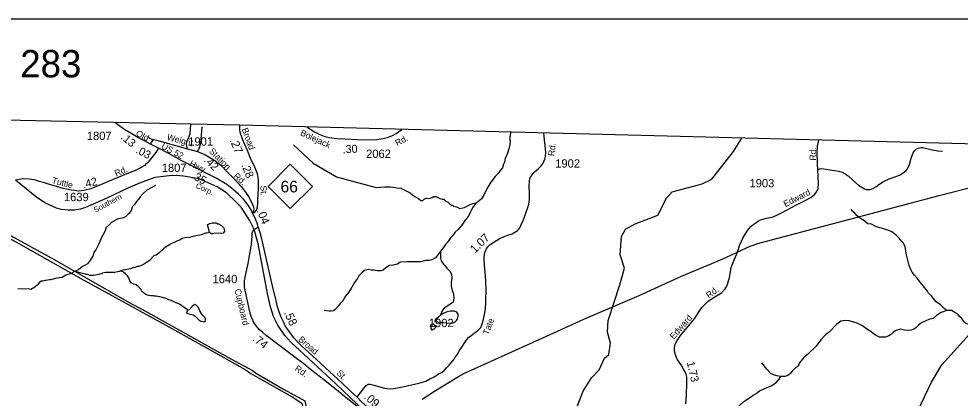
# Model space of a CAD drawing. Extents: x 1547597 to 1699558, y 810033 to 920809.
# Drawn here: x 1610318 to 1624425, y 912139 to 917817 of the extents above; entities that cross this region are included whole.
import ezdxf

# ---------------------------------------------------------------- set-up
doc = ezdxf.new("R2010")
doc.units = 0
for name, color, linetype in [('Exist Boundary Political CountyLine', 7, 'Continuous'), ('Exist Hydrographic Creek Single Shore', 7, 'Continuous'), ('Exist Hydrographic Misc Water Feature', 7, 'Continuous'), ('Exist Railroad Mainline', 7, 'Continuous'), ('Exist Railroad Mainline Label', 7, 'Continuous'), ('Exist Road Non-System Type 51', 7, 'Continuous'), ('Exist Road Primary NC Attributed', 7, 'Continuous'), ('Exist Road Primary NC Label', 7, 'Continuous'), ('Exist Road Primary NC Service Mileage Hundredths English Label', 7, 'Continuous'), ('Exist Road Primary NC Shield CELL', 7, 'Continuous'), ('Exist Road Primary NC Shield Number Label', 7, 'Continuous'), ('Exist Road Secondary Mileage Hundredths English Label', 7, 'Continuous'), ('Exist Road Secondary Structure Standard Bridge Number Label', 7, 'Continuous'), ('Exist Road Secondary Type 51 Attributed', 7, 'Continuous'), ('Exist Road Secondary Type 51 Label', 7, 'Continuous'), ('Exist Road Secondary Type 51 Number Label', 7, 'Continuous'), ('Exist Utilities Electrical Transmission Line', 7, 'Continuous'), ('Map Preparation Inset Cut Line', 7, 'Continuous')]:
    doc.layers.add(name, color=color, linetype=linetype)

msp = doc.modelspace()

# ---------------------------------------------------------------- linework, layer by layer
at = {"layer": 'Exist Boundary Political CountyLine'}
msp.add_lwpolyline([(1645452, 915409), (1613629, 916224), (1612894, 916243), (1609408, 916317), (1604567, 916436), (1604121, 916447), (1597984, 916598), (1592972, 916723), (1585567, 916910), (1571996, 917227)], dxfattribs=at)
at = {"layer": 'Exist Hydrographic Creek Single Shore'}
for points in [[(1618900, 912445), (1619015, 912564), (1619093, 912736), (1619160, 912794), (1619187, 912961), (1619140, 913129), (1619150, 913303), (1619324, 913835), (1619394, 914086), (1619330, 914284), (1619350, 914560), (1619410, 914667), (1619553, 914749), (1619896, 914877), (1620025, 915134), (1620109, 915227), (1620561, 915346), (1620704, 915419), (1621026, 915829), (1621152, 916031)], [(1623997, 912378), (1624152, 912637), (1624702, 913246)], [(1618192, 911578), (1618362, 911664), (1618543, 911764), (1618619, 911847), (1618776, 912244), (1618900, 912445)], [(1621584, 910732), (1622164, 910386), (1622175, 910343), (1622253, 910291), (1622361, 910195), (1622642, 910035), (1622751, 910049), (1622852, 910096), (1623600, 911204), (1623742, 911844), (1623997, 912378)]]:
    msp.add_lwpolyline(points, dxfattribs=at)
at = {"layer": 'Exist Hydrographic Misc Water Feature'}
for p, q in [((1621732, 912462), (1621697, 912408)), ((1621799, 912464), (1621732, 912462))]:
    msp.add_line(p, q, dxfattribs=at)
for points in [[(1617688, 916120), (1617680, 916062), (1617672, 916025), (1617679, 915998), (1617677, 915934), (1617663, 915871), (1617642, 915807), (1617607, 915728), (1617594, 915672), (1617582, 915642), (1617568, 915585), (1617531, 915546), (1617500, 915503), (1617456, 915458), (1617390, 915372), (1617363, 915322), (1617336, 915283), (1617285, 915176), (1617250, 915123), (1617211, 915088), (1617170, 915063)], [(1614433, 915933), (1614729, 915655), (1615077, 915451), (1615675, 915291), (1615804, 915303), (1615886, 915301), (1615957, 915294), (1616004, 915280), (1616045, 915289), (1616060, 915273), (1616105, 915254), (1616182, 915212), (1616220, 915185), (1616254, 915156), (1616308, 915126), (1616345, 915100), (1616372, 915100), (1616391, 915117), (1616425, 915135), (1616451, 915128), (1616485, 915135), (1616511, 915143), (1616539, 915157), (1616567, 915159), (1616598, 915143), (1616626, 915129), (1616661, 915118), (1616688, 915119), (1616716, 915090), (1616738, 915076), (1616757, 915073), (1616764, 915051), (1616780, 915041), (1616796, 915028), (1616818, 915027), (1616830, 915013), (1616876, 915004), (1616907, 914986), (1616926, 914976), (1616971, 914989), (1616999, 914995), (1617054, 915021), (1617090, 915042), (1617122, 915051), (1617170, 915063)], [(1612366, 915321), (1612236, 915251), (1612179, 915200), (1612138, 915153), (1612115, 915122), (1612082, 915085), (1612050, 915040), (1612016, 915001), (1612001, 914949), (1611967, 914902), (1611920, 914857), (1611888, 914840), (1611880, 914840), (1611863, 914833), (1611839, 914829), (1611795, 914816), (1611710, 914773), (1611669, 914730), (1611620, 914687), (1611621, 914679), (1611608, 914635), (1611554, 914533), (1611530, 914485), (1611509, 914430), (1611471, 914359), (1611442, 914324), (1611425, 914260), (1611420, 914257), (1611391, 914209), (1611346, 914152), (1611313, 914131), (1611273, 914112), (1611216, 914065), (1611156, 914034)], [(1617170, 915063), (1617129, 915005), (1617103, 914957), (1617082, 914918), (1617061, 914874), (1617032, 914831), (1617003, 914800), (1616968, 914745), (1616902, 914666), (1616855, 914622), (1616814, 914566), (1616782, 914532), (1616751, 914486), (1616714, 914441), (1616693, 914408), (1616639, 914337)], [(1624224, 913453), (1624186, 913482), (1624130, 913534), (1624065, 913582), (1624036, 913614), (1623995, 913669), (1623952, 913711), (1623937, 913739), (1623805, 913901), (1623782, 913935), (1623739, 913980), (1623708, 914025), (1623685, 914066), (1623659, 914127), (1623644, 914187), (1623623, 914284), (1623602, 914404), (1623576, 914461), (1623547, 914489), (1623510, 914534), (1623467, 914580), (1623402, 914630), (1623356, 914647), (1623245, 914682), (1623209, 914689), (1623149, 914714), (1623095, 914742), (1623043, 914751), (1622982, 914797), (1622929, 914830), (1622882, 914869), (1622845, 914908), (1622804, 914944), (1622795, 914970)], [(1613176, 914621), (1613171, 914642), (1613167, 914650), (1613167, 914666), (1613156, 914698), (1613144, 914734), (1613151, 914738), (1613182, 914755), (1613222, 914764), (1613270, 914763), (1613286, 914759), (1613302, 914750), (1613310, 914750), (1613357, 914725), (1613386, 914694), (1613396, 914672), (1613399, 914640), (1613392, 914624), (1613380, 914608), (1613358, 914603), (1613250, 914608), (1613226, 914600), (1613202, 914601), (1613176, 914621)], [(1613176, 914621), (1613138, 914611), (1613114, 914607), (1613049, 914585), (1612945, 914564), (1612876, 914542), (1612813, 914539), (1612768, 914528), (1612739, 914507), (1612695, 914492), (1612589, 914443), (1612512, 914395), (1612484, 914372), (1612418, 914310), (1612377, 914279), (1612374, 914280), (1612339, 914268), (1612275, 914199), (1612243, 914174), (1612232, 914170), (1612186, 914140), (1612143, 914121), (1612113, 914112), (1612097, 914110), (1612040, 914092), (1612035, 914093), (1611992, 914077), (1611879, 914056), (1611847, 914044)], [(1616639, 914337), (1616583, 914263), (1616561, 914241), (1616508, 914209), (1616468, 914202), (1616416, 914199), (1616343, 914181), (1616247, 914178), (1616167, 914182), (1616127, 914181), (1616035, 914173), (1615994, 914144), (1615928, 914128), (1615872, 914126), (1615817, 914089), (1615776, 914056), (1615744, 914045), (1615688, 914047), (1615636, 914056), (1615604, 914057), (1615560, 914063), (1615496, 914048), (1615459, 914017), (1615416, 913970), (1615395, 913932), (1615351, 913872), (1615307, 913799), (1615261, 913720), (1615214, 913667), (1615196, 913630), (1615174, 913594), (1615135, 913557), (1615108, 913522), (1615059, 913467), (1615032, 913448), (1615000, 913441), (1614968, 913440), (1614896, 913449)], [(1616639, 914337), (1616637, 914233), (1616648, 914193), (1616682, 914144), (1616708, 914120), (1616733, 914085), (1616776, 914042), (1616803, 913997), (1616809, 913933), (1616799, 913869), (1616798, 913829), (1616801, 913797), (1616812, 913749), (1616831, 913700), (1616837, 913632), (1616828, 913576), (1616787, 913547), (1616738, 913515), (1616683, 913474), (1616656, 913437), (1616636, 913382)], [(1611156, 914034), (1611132, 914024), (1611118, 914012), (1611025, 913979), (1610968, 913944), (1610960, 913946), (1610888, 913934), (1610791, 913909), (1610775, 913909), (1610727, 913898), (1610711, 913899), (1610671, 913888), (1610655, 913888), (1610622, 913865), (1610591, 913829), (1610557, 913799), (1610496, 913765), (1610472, 913769), (1610302, 913774)], [(1611847, 914044), (1611831, 914037), (1611823, 914037), (1611758, 914019), (1611702, 914019), (1611644, 914022), (1611620, 914019), (1611570, 914008), (1611564, 914003), (1611518, 913990), (1611437, 913974), (1611385, 913977), (1611346, 913990), (1611330, 913990), (1611322, 913995), (1611274, 914004), (1611202, 914026), (1611156, 914034)], [(1612848, 913452), (1612844, 913460), (1612797, 913497), (1612726, 913545), (1612695, 913562), (1612687, 913562), (1612623, 913592), (1612616, 913592), (1612600, 913601), (1612568, 913609), (1612528, 913630), (1612433, 913657), (1612427, 913655), (1612377, 913666), (1612353, 913667), (1612337, 913672), (1612297, 913673), (1612266, 913678), (1612234, 913686), (1612208, 913699), (1612181, 913720), (1612159, 913744), (1612150, 913763), (1612117, 913801), (1612078, 913834), (1612038, 913844), (1612034, 913850), (1612006, 913860), (1611983, 913893), (1611976, 913909), (1611968, 913941), (1611949, 913972), (1611918, 914001), (1611887, 914024), (1611847, 914044)], [(1612848, 913452), (1612829, 913410), (1612930, 913384), (1612954, 913371), (1613008, 913320), (1613032, 913301), (1613048, 913293), (1613080, 913284), (1613104, 913283), (1613118, 913295), (1613120, 913307), (1613109, 913339), (1613068, 913384), (1613032, 913445), (1613009, 913494), (1612988, 913522), (1612976, 913533), (1612950, 913539), (1612909, 913506), (1612870, 913459), (1612848, 913452)], [(1616636, 913382), (1616614, 913354), (1616557, 913313), (1616550, 913285), (1616767, 913262), (1616824, 913264), (1616856, 913281), (1616879, 913303), (1616893, 913326), (1616904, 913366), (1616903, 913394), (1616884, 913425), (1616846, 913440), (1616784, 913441), (1616736, 913431), (1616679, 913408), (1616636, 913382)], [(1624224, 913453), (1624141, 913423), (1624070, 913378), (1624018, 913333), (1623957, 913318), (1623865, 913277), (1623832, 913256), (1623800, 913229), (1623763, 913190), (1623730, 913170), (1623698, 913157), (1623647, 913154), (1623592, 913159), (1623533, 913172), (1623478, 913155), (1623445, 913140), (1623421, 913123), (1623396, 913099), (1623356, 913074), (1623307, 913052), (1623215, 913050), (1623166, 913075), (1623127, 913103), (1623085, 913139), (1623022, 913175), (1622963, 913221), (1622884, 913263), (1622761, 913298), (1622709, 913300), (1622639, 913293), (1622576, 913245), (1622461, 913128), (1622416, 913095), (1622389, 913066), (1622346, 913021), (1622319, 912986), (1622267, 912917), (1622136, 912793), (1622091, 912756), (1622059, 912719), (1622017, 912666), (1621996, 912618), (1621963, 912597), (1621914, 912550), (1621881, 912511), (1621856, 912488), (1621832, 912475), (1621799, 912464)], [(1624666, 913210), (1624631, 913216), (1624600, 913221), (1624568, 913230), (1624505, 913262), (1624485, 913280), (1624450, 913329), (1624415, 913362), (1624388, 913395), (1624360, 913412), (1624297, 913449), (1624224, 913453)], [(1616525, 913256), (1616546, 913230), (1616565, 913203), (1616539, 913170), (1616511, 913158), (1616496, 913183), (1616494, 913235), (1616525, 913256)], [(1621732, 912462), (1621680, 912471), (1621629, 912486), (1621590, 912506), (1621528, 912575), (1621455, 912670)], [(1621070, 911983), (1621181, 912090), (1621284, 912155), (1621324, 912184), (1621356, 912201), (1621387, 912223), (1621418, 912246), (1621604, 912326), (1621675, 912378), (1621697, 912408)]]:
    msp.add_lwpolyline(points, dxfattribs=at)
at = {"layer": 'Exist Railroad Mainline'}
for points in [[(1613844, 914662), (1613777, 914805), (1613649, 914996), (1613572, 915079), (1613428, 915213), (1613292, 915300), (1613023, 915424), (1612785, 915462), (1612675, 915471), (1612573, 915466), (1612356, 915440), (1612125, 915355), (1611951, 915284), (1611629, 915126), (1611318, 914993), (1611241, 914969), (1611152, 914955), (1611058, 914954), (1610956, 914965), (1610885, 914983), (1610720, 915056), (1610588, 915142), (1610267, 915401)], [(1615499, 911943), (1615065, 912359), (1614395, 912975), (1614307, 913079), (1614201, 913229), (1614135, 913359), (1614092, 913508), (1614052, 913681), (1613905, 914449), (1613844, 914662)]]:
    msp.add_lwpolyline(points, dxfattribs=at)
at = {"layer": 'Exist Road Non-System Type 51'}
for points in [[(1612848, 915869), (1612834, 915909), (1612832, 915942), (1612839, 915991), (1612860, 916030), (1612877, 916069), (1612887, 916097), (1612894, 916242)], [(1612995, 915830), (1613016, 915866), (1613036, 915916), (1613047, 915961), (1613068, 916202)], [(1612263, 916045), (1612276, 916029), (1612286, 916025), (1612311, 916018), (1612338, 916012)], [(1623633, 915568), (1623662, 915622), (1623697, 915746), (1623719, 915809), (1623742, 915842), (1623766, 915865), (1623796, 915883), (1623836, 915891), (1623862, 915890), (1623928, 915876), (1624008, 915858), (1624088, 915841), (1624161, 915834)], [(1622292, 915558), (1622315, 915572), (1622346, 915575), (1622605, 915538), (1622658, 915521), (1622703, 915499), (1622746, 915468), (1622818, 915401), (1622901, 915328), (1622952, 915296), (1622992, 915273), (1623016, 915265), (1623047, 915261), (1623078, 915265), (1623114, 915278), (1623159, 915301), (1623207, 915337), (1623277, 915383), (1623360, 915421), (1623448, 915451), (1623518, 915477), (1623569, 915510), (1623615, 915548), (1623633, 915568)]]:
    msp.add_lwpolyline(points, dxfattribs=at)
at = {"layer": 'Exist Road Primary NC Attributed'}
for points in [[(1613822, 914910), (1613845, 914917), (1613858, 914930), (1613880, 914955), (1613893, 915003), (1613899, 915053), (1613900, 915091), (1613907, 915200), (1613912, 915268), (1613912, 915388), (1613904, 915445), (1613893, 915496), (1613853, 915596), (1613787, 915744), (1613743, 915847), (1613687, 915982), (1613644, 916088), (1613636, 916122), (1613630, 916160), (1613629, 916224)], [(1613907, 914704), (1613889, 914759), (1613855, 914843), (1613822, 914910)], [(1615387, 912152), (1615291, 912241), (1615158, 912368), (1615041, 912477), (1614653, 912833), (1614566, 912914), (1614499, 912978), (1614437, 913042), (1614311, 913220), (1614283, 913282), (1614243, 913363), (1614214, 913444), (1614194, 913508), (1614174, 913594), (1614121, 913819), (1614030, 914217), (1613968, 914481), (1613943, 914585), (1613907, 914704)], [(1615730, 911835), (1615594, 911960), (1615448, 912088), (1615387, 912152)]]:
    msp.add_lwpolyline(points, dxfattribs=at)
at = {"layer": 'Exist Road Primary NC Shield CELL'}
msp.add_lwpolyline([(1614053, 915309), (1614386, 915642), (1614719, 915309), (1614386, 914976)], close=True, dxfattribs=at)
at = {"layer": 'Exist Road Secondary Type 51 Attributed'}
for points in [[(1612292, 915940), (1612204, 915992), (1612103, 916041), (1612010, 916094), (1611893, 916165), (1611755, 916267)], [(1614638, 916198), (1614748, 916127), (1614831, 916085), (1614902, 916057), (1614967, 916043), (1615086, 916027), (1615210, 916019), (1615386, 916009), (1615529, 916006), (1615676, 916012), (1615778, 916027), (1615859, 916046), (1615917, 916069), (1615974, 916099), (1616010, 916125), (1616058, 916161)], [(1615387, 912152), (1615486, 912289), (1615522, 912328), (1615551, 912347), (1615585, 912349), (1615644, 912334), (1615742, 912302), (1615800, 912287), (1615835, 912282), (1615884, 912279), (1615935, 912284), (1616071, 912308), (1616314, 912364), (1616417, 912393), (1616479, 912426), (1616543, 912459), (1616615, 912506), (1616657, 912525), (1616690, 912555), (1616727, 912591), (1616769, 912632), (1616817, 912690), (1616843, 912722), (1616854, 912744), (1616866, 912760), (1616892, 912795), (1616923, 912850), (1616956, 912901), (1617000, 912974), (1617030, 913017), (1617061, 913052), (1617092, 913074), (1617124, 913099), (1617179, 913139), (1617203, 913159), (1617220, 913176), (1617240, 913199), (1617259, 913234), (1617274, 913280), (1617297, 913390), (1617312, 913478), (1617318, 913566), (1617319, 913617), (1617324, 913743), (1617317, 913906), (1617302, 914073), (1617297, 914127), (1617295, 914167), (1617293, 914198), (1617293, 914243), (1617298, 914291), (1617304, 914319), (1617316, 914355), (1617328, 914375), (1617341, 914398), (1617384, 914440), (1617437, 914476), (1617516, 914523), (1617593, 914560), (1617648, 914580), (1617709, 914600), (1617753, 914622), (1617771, 914632), (1617793, 914649), (1617807, 914664), (1617826, 914689), (1617843, 914724), (1617874, 914798), (1617922, 914924), (1617946, 914993), (1617959, 915043), (1617965, 915079), (1617970, 915119), (1617973, 915154), (1617972, 915213), (1617968, 915309), (1617968, 915333), (1617970, 915373), (1617972, 915394), (1617977, 915423), (1617986, 915445), (1617999, 915468), (1618006, 915478), (1618034, 915510), (1618068, 915543), (1618104, 915575), (1618132, 915603), (1618145, 915619), (1618174, 915659), (1618187, 915681), (1618200, 915719), (1618210, 915758), (1618214, 915814), (1618206, 915920), (1618198, 916004), (1618186, 916107)], [(1612292, 915940), (1612316, 915979), (1612338, 916012), (1612381, 916001), (1612848, 915869), (1612995, 915830), (1613104, 915788), (1613258, 915699), (1613345, 915629), (1613455, 915513), (1613551, 915416), (1613648, 915305), (1613716, 915224), (1613759, 915158), (1613799, 915084), (1613821, 915038), (1613831, 915014), (1613839, 914974), (1613835, 914942), (1613822, 914910)], [(1620313, 912053), (1620322, 912199), (1620330, 912349), (1620327, 912451), (1620313, 912514), (1620280, 912572), (1620245, 912637), (1620182, 912723), (1620160, 912786), (1620144, 912841), (1620143, 912894), (1620153, 912945), (1620182, 913003), (1620236, 913078), (1620313, 913172), (1620438, 913321), (1620555, 913494), (1620643, 913588), (1620726, 913643), (1620849, 913718), (1620902, 913775), (1620930, 913817), (1620967, 913941), (1620994, 914093), (1621041, 914222), (1621091, 914333), (1621120, 914422), (1621172, 914543), (1621237, 914650), (1621292, 914714), (1621390, 914784), (1621434, 914808), (1621522, 914834), (1621623, 914855), (1621698, 914890), (1621770, 914924), (1621952, 915022), (1622113, 915104), (1622186, 915145), (1622245, 915194), (1622273, 915229), (1622287, 915255), (1622295, 915279), (1622304, 915359), (1622292, 915558), (1622285, 915650), (1622280, 915825), (1622288, 915910), (1622307, 916001)], [(1612413, 915879), (1612371, 915816), (1612273, 915691), (1612253, 915666), (1612218, 915637), (1612207, 915624), (1612187, 915611), (1612137, 915583), (1612062, 915546), (1611853, 915462), (1611395, 915275), (1611292, 915248), (1611213, 915238), (1611153, 915247), (1611101, 915252), (1611034, 915268), (1610983, 915279), (1610747, 915348), (1610705, 915360), (1610625, 915384), (1610555, 915405), (1610472, 915419), (1610388, 915423), (1610321, 915412), (1610267, 915401)], [(1612413, 915879), (1612353, 915911), (1612292, 915940)], [(1613822, 914910), (1613805, 914947), (1613753, 915029), (1613686, 915116), (1613612, 915194), (1613535, 915260), (1613485, 915298), (1613433, 915336), (1613274, 915430), (1613135, 915500), (1612969, 915588), (1612751, 915699), (1612555, 915806), (1612413, 915879)], [(1615432, 911977), (1615175, 912183), (1615152, 912201), (1615032, 912300), (1614927, 912383), (1614817, 912470), (1614710, 912554), (1614660, 912592), (1614587, 912652), (1614478, 912733), (1614230, 912924), (1614027, 913078), (1613975, 913121), (1613920, 913168), (1613878, 913214), (1613849, 913258), (1613836, 913281), (1613823, 913307), (1613802, 913359), (1613782, 913432), (1613711, 913755), (1613702, 913806), (1613698, 913850), (1613700, 913879), (1613701, 913898), (1613703, 913918), (1613708, 913948), (1613753, 914153), (1613769, 914243), (1613785, 914325), (1613804, 914444), (1613809, 914504), (1613813, 914571), (1613817, 914608), (1613821, 914623), (1613827, 914638), (1613833, 914649), (1613844, 914662), (1613907, 914704)]]:
    msp.add_lwpolyline(points, dxfattribs=at)
at = {"layer": 'Exist Utilities Electrical Transmission Line'}
for points in [[(1606919, 916378), (1607197, 916209), (1607935, 915791), (1608405, 915526), (1609120, 915119), (1609767, 914755), (1610316, 914456), (1611249, 913932), (1612433, 913282), (1613186, 912862), (1613711, 912570), (1613797, 912508), (1614104, 912335), (1614416, 912157), (1614561, 912065), (1614651, 911691), (1614719, 911356), (1614761, 911142), (1614636, 911057), (1614680, 910854)], [(1606973, 916377), (1607319, 916170), (1607378, 916133), (1607452, 916092), (1608081, 915740), (1609285, 915069), (1610036, 914658), (1610847, 914214), (1611290, 913958), (1612009, 913551), (1612164, 913469), (1612555, 913250), (1613495, 912728), (1613822, 912554), (1613880, 912506), (1614286, 912273), (1614602, 912101), (1614653, 911847), (1614753, 911357), (1614799, 911165)], [(1616365, 912125), (1616562, 912255), (1616908, 912465), (1616988, 912510), (1618228, 913066), (1618787, 913323), (1619614, 913678), (1620249, 913964), (1620856, 914220), (1621287, 914417), (1621327, 914430), (1621365, 914446), (1621430, 914463), (1622604, 914772), (1624111, 915172), (1625201, 915450), (1626862, 915885)]]:
    msp.add_lwpolyline(points, dxfattribs=at)
at = {"layer": 'Map Preparation Inset Cut Line'}
msp.add_lwpolyline([(1633724, 874749), (1571208, 874749), (1571208, 917817), (1633724, 917817)], close=True, dxfattribs=at)

# ---------------------------------------------------------------- texts
at = {"layer": 'Exist Railroad Mainline Label'}
for s, rotation, p in [('Corp.', 335.2327, (1612960, 915291)), ('Southern', 28.4984, (1611466, 914912))]:
    msp.add_text(s, height=82, rotation=rotation, dxfattribs=at).set_placement(p)
at = {"layer": 'Exist Road Primary NC Label'}
for s, rotation, p in [('Broad', 289.9696, (1613657, 916166)), ('St.', 272.5122, (1613938, 915321)), ('Broad', 319.5375, (1614498, 913003)), ('St.', 315.8503, (1615070, 912504))]:
    msp.add_text(s, height=95, rotation=rotation, dxfattribs=at).set_placement(p)
at = {"layer": 'Exist Road Primary NC Service Mileage Hundredths English Label'}
for s, rotation, p in [('.27', 292.6199, (1613476, 916001)), ('.04', 291.7778, (1613882, 914944)), ('.58', 294.6468, (1614288, 913419)), ('.09', 318.8745, (1615482, 912141))]:
    msp.add_text(s, height=125, rotation=rotation, dxfattribs=at).set_placement(p)
at = {"layer": 'Exist Road Primary NC Shield Number Label'}
msp.add_text('66', height=175, dxfattribs=at).set_placement((1614240, 915219))
at = {"layer": 'Exist Road Secondary Mileage Hundredths English Label'}
for s, height, rotation, p in [('.13', 120, 320.8792, (1611836, 916029)), ('.03', 120, 332.7094, (1612061, 915816)), ('.30', 120, 2.7224, (1615174, 915804)), ('.42', 120, 315.3122, (1613084, 915690)), ('.28', 120, 292.536, (1613650, 915627)), ('.42', 120, 13.5336, (1611287, 915279)), ('.35', 120, 332.417, (1612893, 915435)), ('1.07', 125, 44.3494, (1617152, 914300)), ('.74', 125, 322.9183, (1613808, 913008)), ('1.73', 120, 282.7937, (1620327, 912676))]:
    msp.add_text(s, height=height, rotation=rotation, dxfattribs=at).set_placement(p)
at = {"layer": 'Exist Road Secondary Structure Standard Bridge Number Label'}
msp.add_text('283', height=410.1, dxfattribs=at).set_placement((1610340, 916941))
at = {"layer": 'Exist Road Secondary Type 51 Label'}
for s, rotation, p in [('Old', 332.6936, (1612064, 916073)), ('Bolejack', 335.0642, (1614528, 916079)), ('Weight', 345.5874, (1612530, 916005)), ('Rd.', 28.0517, (1615989, 915909)), ('US 52', 331.7522, (1612444, 915882)), ('Station', 314.4463, (1613161, 915830)), ('Rd.', 84.5497, (1618344, 915759)), ('Rd.', 88.4325, (1622262, 915695)), ('Hwy', 333.9445, (1612864, 915619)), ('Rd.', 23.3282, (1611778, 915455)), ('Tuttle', 345.5284, (1610807, 915357)), ('Rd.', 318.2951, (1613527, 915451)), ('Edward', 27.0714, (1621807, 914996)), ('Cupboard', 283.3108, (1613550, 913764)), ('Rd.', 37.2081, (1620661, 913627)), ('Tate', 70.2999, (1617358, 913076)), ('Edward', 48.8877, (1620134, 913012)), ('Rd.', 325.8251, (1614444, 912560))]:
    msp.add_text(s, height=95, rotation=rotation, dxfattribs=at).set_placement(p)
at = {"layer": 'Exist Road Secondary Type 51 Number Label'}
for s, p in [('1807', (1611337, 916004)), ('1901', (1612857, 915919)), ('2062', (1615522, 915735)), ('1902', (1618357, 915590)), ('1807', (1612460, 915525)), ('1903', (1621268, 915295)), ('1639', (1610994, 915088)), ('1640', (1613221, 913860)), ('1902', (1616463, 913202))]:
    msp.add_text(s, height=125, dxfattribs=at).set_placement(p)

doc.saveas('drawing.dxf')
